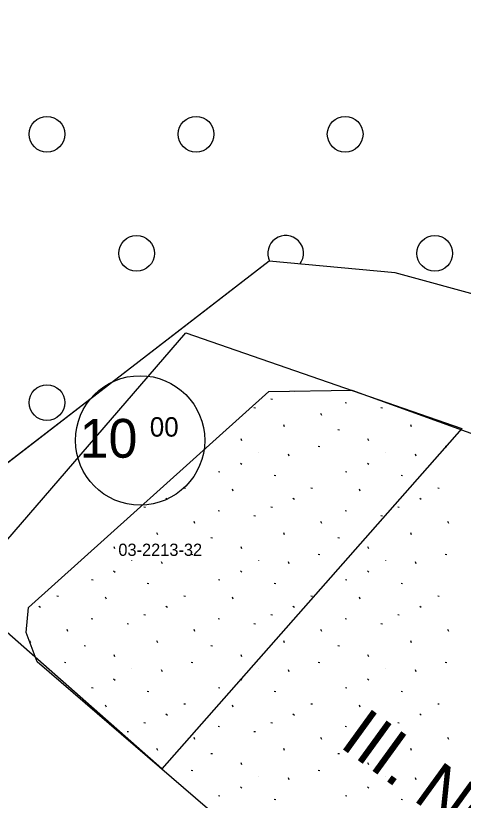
# Model space of a CAD drawing. Extents: x 413946 to 415528, y 4453939 to 4454944.
# Drawn here: x 414028.6 to 414065.2, y 4454364.2 to 4454428.2 of the extents above; entities that cross this region are included whole.
import ezdxf

# ---------------------------------------------------------------- set-up
doc = ezdxf.new("R2010")
doc.units = 0
for name, color, linetype in [('0_KADASTRO', 7, 'Continuous'), ('Level 28', 7, 'Continuous'), ('Level 33', 7, 'Continuous'), ('Level 41', 7, 'Continuous'), ('Level 42', 7, 'Continuous'), ('SEMBOL', 7, 'Continuous')]:
    doc.layers.add(name, color=color, linetype=linetype)

msp = doc.modelspace()

# ---------------------------------------------------------------- linework, layer by layer
at = {"layer": '0_KADASTRO'}
msp.add_lwpolyline([(414107.963, 4454432.627), (414089.276, 4454397.161), (414082.06, 4454401.15), (414059.63, 4454407.26), (414049.35, 4454408.22), (414042.038, 4454402.592), (414016.87, 4454383.22), (414005.15, 4454381.09), (413984.23, 4454405.06), (413963.56, 4454430.73)], dxfattribs=at)
msp.add_lwpolyline([(414024.21, 4454381.2), (414042.54, 4454402.37), (414065.08, 4454394.56), (414040.59, 4454366.81)], close=True, dxfattribs=at)
at = {"layer": 'Level 28'}
for p, q in [((414049.35, 4454408.22), (414016.87, 4454383.22)), ((414059.63, 4454407.26), (414049.35, 4454408.22)), ((414082.06, 4454401.15), (414059.63, 4454407.26)), ((414029.677, 4454379.964), (414049.318, 4454397.584)), ((414049.318, 4454397.584), (414056.09, 4454397.705)), ((414056.09, 4454397.705), (414085.641, 4454386.982)), ((414029.486, 4454377.936), (414029.677, 4454379.964)), ((414030.401, 4454375.526), (414029.486, 4454377.936)), ((414091.468, 4454323.109), (414030.401, 4454375.526))]:
    msp.add_line(p, q, dxfattribs=at)
at = {"layer": 'Level 41'}
for p, q in [((414051.376, 4454397.621), (414051.401, 4454397.601)), ((414051.376, 4454397.621), (414051.401, 4454397.601)), ((414049.479, 4454396.995), (414049.605, 4454396.971)), ((414049.479, 4454396.995), (414049.605, 4454396.971)), ((414048.103, 4454396.281), (414048.23, 4454396.257)), ((414048.103, 4454396.281), (414048.23, 4454396.257)), ((414055.542, 4454396.691), (414055.669, 4454396.667)), ((414055.542, 4454396.691), (414055.669, 4454396.667)), ((414058.471, 4454396.281), (414058.598, 4454396.257)), ((414058.471, 4454396.281), (414058.598, 4454396.257)), ((414053.639, 4454395.622), (414053.573, 4454395.784)), ((414053.639, 4454395.622), (414053.573, 4454395.784)), ((414050.608, 4454394.707), (414050.543, 4454394.87)), ((414050.608, 4454394.707), (414050.543, 4454394.87)), ((414054.958, 4454394.487), (414055.084, 4454394.463)), ((414054.958, 4454394.487), (414055.084, 4454394.463)), ((414060.976, 4454394.707), (414060.911, 4454394.87)), ((414060.976, 4454394.707), (414060.911, 4454394.87)), ((414047.112, 4454393.558), (414047.048, 4454393.719)), ((414047.112, 4454393.558), (414047.048, 4454393.719)), ((414057.48, 4454393.558), (414057.416, 4454393.719)), ((414057.48, 4454393.558), (414057.416, 4454393.719)), ((414053.354, 4454393.119), (414053.48, 4454393.095)), ((414053.354, 4454393.119), (414053.48, 4454393.095)), ((414063.722, 4454393.119), (414063.848, 4454393.095)), ((414063.722, 4454393.119), (414063.848, 4454393.095)), ((414048.47, 4454392.594), (414048.478, 4454392.592)), ((414048.47, 4454392.594), (414048.478, 4454392.592)), ((414050.99, 4454392.325), (414050.925, 4454392.487)), ((414050.99, 4454392.325), (414050.925, 4454392.487)), ((414058.838, 4454392.594), (414058.846, 4454392.592)), ((414058.838, 4454392.594), (414058.846, 4454392.592)), ((414061.358, 4454392.325), (414061.293, 4454392.487)), ((414061.358, 4454392.325), (414061.293, 4454392.487)), ((414046.995, 4454391.755), (414047.122, 4454391.657)), ((414046.995, 4454391.755), (414047.122, 4454391.657)), ((414057.363, 4454391.755), (414057.49, 4454391.657)), ((414057.363, 4454391.755), (414057.49, 4454391.657)), ((414045.201, 4454391.051), (414045.328, 4454391.026)), ((414045.201, 4454391.051), (414045.328, 4454391.026)), ((414055.569, 4454391.051), (414055.696, 4454391.026)), ((414055.569, 4454391.051), (414055.696, 4454391.026)), ((414049.749, 4454390.757), (414049.876, 4454390.733)), ((414049.749, 4454390.757), (414049.876, 4454390.733)), ((414060.117, 4454390.757), (414060.244, 4454390.733)), ((414060.117, 4454390.757), (414060.244, 4454390.733)), ((414042.381, 4454389.732), (414042.506, 4454389.708)), ((414042.381, 4454389.732), (414042.506, 4454389.708)), ((414046.414, 4454389.453), (414046.35, 4454389.615)), ((414046.414, 4454389.453), (414046.35, 4454389.615)), ((414052.749, 4454389.732), (414052.874, 4454389.708)), ((414052.749, 4454389.732), (414052.874, 4454389.708)), ((414056.782, 4454389.453), (414056.718, 4454389.615)), ((414056.782, 4454389.453), (414056.718, 4454389.615)), ((414063.117, 4454389.732), (414063.242, 4454389.708)), ((414063.117, 4454389.732), (414063.242, 4454389.708)), ((414040.906, 4454388.894), (414041.033, 4454388.795)), ((414040.906, 4454388.894), (414041.033, 4454388.795)), ((414051.274, 4454388.894), (414051.401, 4454388.795)), ((414051.274, 4454388.894), (414051.401, 4454388.795)), ((414061.642, 4454388.894), (414061.769, 4454388.795)), ((414061.642, 4454388.894), (414061.769, 4454388.795)), ((414039.111, 4454388.189), (414039.237, 4454388.165)), ((414039.111, 4454388.189), (414039.237, 4454388.165)), ((414045.174, 4454387.885), (414045.301, 4454387.861)), ((414045.174, 4454387.885), (414045.301, 4454387.861)), ((414049.479, 4454388.189), (414049.605, 4454388.165)), ((414049.479, 4454388.189), (414049.605, 4454388.165)), ((414055.542, 4454387.885), (414055.669, 4454387.861)), ((414055.542, 4454387.885), (414055.669, 4454387.861)), ((414059.847, 4454388.189), (414059.973, 4454388.165)), ((414059.847, 4454388.189), (414059.973, 4454388.165)), ((414048.103, 4454387.475), (414048.23, 4454387.451)), ((414048.103, 4454387.475), (414048.23, 4454387.451)), ((414058.471, 4454387.475), (414058.598, 4454387.451)), ((414058.471, 4454387.475), (414058.598, 4454387.451)), ((414043.271, 4454386.816), (414043.205, 4454386.978)), ((414043.271, 4454386.816), (414043.205, 4454386.978)), ((414053.639, 4454386.816), (414053.573, 4454386.978)), ((414053.639, 4454386.816), (414053.573, 4454386.978)), ((414064.007, 4454386.816), (414063.941, 4454386.978)), ((414064.007, 4454386.816), (414063.941, 4454386.978)), ((414040.24, 4454385.901), (414040.175, 4454386.064)), ((414040.24, 4454385.901), (414040.175, 4454386.064)), ((414050.608, 4454385.901), (414050.543, 4454386.064)), ((414050.608, 4454385.901), (414050.543, 4454386.064)), ((414060.976, 4454385.901), (414060.911, 4454386.064)), ((414060.976, 4454385.901), (414060.911, 4454386.064)), ((414044.59, 4454385.681), (414044.716, 4454385.657)), ((414044.59, 4454385.681), (414044.716, 4454385.657)), ((414054.958, 4454385.681), (414055.084, 4454385.657)), ((414054.958, 4454385.681), (414055.084, 4454385.657)), ((414036.744, 4454384.752), (414036.68, 4454384.913)), ((414036.744, 4454384.752), (414036.68, 4454384.913)), ((414047.112, 4454384.752), (414047.048, 4454384.913)), ((414047.112, 4454384.752), (414047.048, 4454384.913)), ((414057.48, 4454384.752), (414057.416, 4454384.913)), ((414057.48, 4454384.752), (414057.416, 4454384.913)), ((414042.986, 4454384.313), (414043.112, 4454384.289)), ((414042.986, 4454384.313), (414043.112, 4454384.289)), ((414053.354, 4454384.313), (414053.48, 4454384.289)), ((414053.354, 4454384.313), (414053.48, 4454384.289)), ((414063.722, 4454384.313), (414063.848, 4454384.289)), ((414063.722, 4454384.313), (414063.848, 4454384.289)), ((414038.102, 4454383.788), (414038.11, 4454383.786)), ((414038.102, 4454383.788), (414038.11, 4454383.786)), ((414040.622, 4454383.519), (414040.557, 4454383.681)), ((414040.622, 4454383.519), (414040.557, 4454383.681)), ((414048.47, 4454383.788), (414048.478, 4454383.786)), ((414048.47, 4454383.788), (414048.478, 4454383.786)), ((414050.99, 4454383.519), (414050.925, 4454383.681)), ((414050.99, 4454383.519), (414050.925, 4454383.681)), ((414058.838, 4454383.788), (414058.846, 4454383.786)), ((414058.838, 4454383.788), (414058.846, 4454383.786)), ((414061.358, 4454383.519), (414061.293, 4454383.681)), ((414061.358, 4454383.519), (414061.293, 4454383.681)), ((414036.627, 4454382.949), (414036.754, 4454382.851)), ((414036.627, 4454382.949), (414036.754, 4454382.851)), ((414046.995, 4454382.949), (414047.122, 4454382.851)), ((414046.995, 4454382.949), (414047.122, 4454382.851)), ((414057.363, 4454382.949), (414057.49, 4454382.851)), ((414057.363, 4454382.949), (414057.49, 4454382.851)), ((414034.833, 4454382.245), (414034.96, 4454382.22)), ((414034.833, 4454382.245), (414034.96, 4454382.22)), ((414045.201, 4454382.245), (414045.328, 4454382.22)), ((414045.201, 4454382.245), (414045.328, 4454382.22)), ((414055.569, 4454382.245), (414055.696, 4454382.22)), ((414055.569, 4454382.245), (414055.696, 4454382.22)), ((414039.381, 4454381.951), (414039.508, 4454381.927)), ((414039.381, 4454381.951), (414039.508, 4454381.927)), ((414049.749, 4454381.951), (414049.876, 4454381.927)), ((414049.749, 4454381.951), (414049.876, 4454381.927)), ((414060.117, 4454381.951), (414060.244, 4454381.927)), ((414060.117, 4454381.951), (414060.244, 4454381.927)), ((414032.013, 4454380.926), (414032.138, 4454380.902)), ((414032.013, 4454380.926), (414032.138, 4454380.902)), ((414036.046, 4454380.647), (414035.982, 4454380.809)), ((414036.046, 4454380.647), (414035.982, 4454380.809)), ((414042.381, 4454380.926), (414042.506, 4454380.902)), ((414042.381, 4454380.926), (414042.506, 4454380.902)), ((414046.414, 4454380.647), (414046.35, 4454380.809)), ((414046.414, 4454380.647), (414046.35, 4454380.809)), ((414052.749, 4454380.926), (414052.874, 4454380.902)), ((414052.749, 4454380.926), (414052.874, 4454380.902)), ((414056.782, 4454380.647), (414056.718, 4454380.809)), ((414056.782, 4454380.647), (414056.718, 4454380.809)), ((414063.117, 4454380.926), (414063.242, 4454380.902)), ((414063.117, 4454380.926), (414063.242, 4454380.902)), ((414030.538, 4454380.088), (414030.665, 4454379.989)), ((414030.538, 4454380.088), (414030.665, 4454379.989)), ((414040.906, 4454380.088), (414041.033, 4454379.989)), ((414040.906, 4454380.088), (414041.033, 4454379.989)), ((414051.274, 4454380.088), (414051.401, 4454379.989)), ((414051.274, 4454380.088), (414051.401, 4454379.989)), ((414061.642, 4454380.088), (414061.769, 4454379.989)), ((414061.642, 4454380.088), (414061.769, 4454379.989)), ((414034.806, 4454379.079), (414034.933, 4454379.055)), ((414034.806, 4454379.079), (414034.933, 4454379.055)), ((414039.111, 4454379.383), (414039.237, 4454379.359)), ((414039.111, 4454379.383), (414039.237, 4454379.359)), ((414045.174, 4454379.079), (414045.301, 4454379.055)), ((414045.174, 4454379.079), (414045.301, 4454379.055)), ((414049.479, 4454379.383), (414049.605, 4454379.359)), ((414049.479, 4454379.383), (414049.605, 4454379.359)), ((414055.542, 4454379.079), (414055.669, 4454379.055)), ((414055.542, 4454379.079), (414055.669, 4454379.055)), ((414059.847, 4454379.383), (414059.973, 4454379.359)), ((414059.847, 4454379.383), (414059.973, 4454379.359)), ((414037.735, 4454378.669), (414037.862, 4454378.645)), ((414037.735, 4454378.669), (414037.862, 4454378.645)), ((414048.103, 4454378.669), (414048.23, 4454378.645)), ((414048.103, 4454378.669), (414048.23, 4454378.645)), ((414058.471, 4454378.669), (414058.598, 4454378.645)), ((414058.471, 4454378.669), (414058.598, 4454378.645)), ((414032.903, 4454378.01), (414032.837, 4454378.172)), ((414032.903, 4454378.01), (414032.837, 4454378.172)), ((414043.271, 4454378.01), (414043.205, 4454378.172)), ((414043.271, 4454378.01), (414043.205, 4454378.172)), ((414053.639, 4454378.01), (414053.573, 4454378.172)), ((414053.639, 4454378.01), (414053.573, 4454378.172)), ((414064.007, 4454378.01), (414063.941, 4454378.172)), ((414064.007, 4454378.01), (414063.941, 4454378.172)), ((414029.872, 4454377.095), (414029.807, 4454377.258)), ((414029.872, 4454377.095), (414029.807, 4454377.258)), ((414040.24, 4454377.095), (414040.175, 4454377.258)), ((414040.24, 4454377.095), (414040.175, 4454377.258)), ((414050.608, 4454377.095), (414050.543, 4454377.258)), ((414050.608, 4454377.095), (414050.543, 4454377.258)), ((414060.976, 4454377.095), (414060.911, 4454377.258)), ((414060.976, 4454377.095), (414060.911, 4454377.258)), ((414034.222, 4454376.875), (414034.348, 4454376.851)), ((414034.222, 4454376.875), (414034.348, 4454376.851)), ((414044.59, 4454376.875), (414044.716, 4454376.851)), ((414044.59, 4454376.875), (414044.716, 4454376.851)), ((414054.958, 4454376.875), (414055.084, 4454376.851)), ((414054.958, 4454376.875), (414055.084, 4454376.851)), ((414036.744, 4454375.946), (414036.68, 4454376.107)), ((414036.744, 4454375.946), (414036.68, 4454376.107)), ((414047.112, 4454375.946), (414047.048, 4454376.107)), ((414047.112, 4454375.946), (414047.048, 4454376.107)), ((414057.48, 4454375.946), (414057.416, 4454376.107)), ((414057.48, 4454375.946), (414057.416, 4454376.107)), ((414032.618, 4454375.507), (414032.744, 4454375.483)), ((414032.618, 4454375.507), (414032.744, 4454375.483)), ((414042.986, 4454375.507), (414043.112, 4454375.483)), ((414042.986, 4454375.507), (414043.112, 4454375.483)), ((414053.354, 4454375.507), (414053.48, 4454375.483)), ((414053.354, 4454375.507), (414053.48, 4454375.483)), ((414063.722, 4454375.507), (414063.848, 4454375.483)), ((414063.722, 4454375.507), (414063.848, 4454375.483)), ((414038.102, 4454374.982), (414038.11, 4454374.98)), ((414038.102, 4454374.982), (414038.11, 4454374.98)), ((414040.622, 4454374.713), (414040.557, 4454374.875)), ((414040.622, 4454374.713), (414040.557, 4454374.875)), ((414048.47, 4454374.982), (414048.478, 4454374.98)), ((414048.47, 4454374.982), (414048.478, 4454374.98)), ((414050.99, 4454374.713), (414050.925, 4454374.875)), ((414050.99, 4454374.713), (414050.925, 4454374.875)), ((414058.838, 4454374.982), (414058.846, 4454374.98)), ((414058.838, 4454374.982), (414058.846, 4454374.98)), ((414061.358, 4454374.713), (414061.293, 4454374.875)), ((414061.358, 4454374.713), (414061.293, 4454374.875)), ((414036.627, 4454374.143), (414036.754, 4454374.045)), ((414036.627, 4454374.143), (414036.754, 4454374.045)), ((414046.995, 4454374.143), (414047.122, 4454374.045)), ((414046.995, 4454374.143), (414047.122, 4454374.045)), ((414057.363, 4454374.143), (414057.49, 4454374.045)), ((414057.363, 4454374.143), (414057.49, 4454374.045)), ((414034.833, 4454373.439), (414034.96, 4454373.414)), ((414034.833, 4454373.439), (414034.96, 4454373.414)), ((414039.381, 4454373.145), (414039.508, 4454373.121)), ((414039.381, 4454373.145), (414039.508, 4454373.121)), ((414045.201, 4454373.439), (414045.328, 4454373.414)), ((414045.201, 4454373.439), (414045.328, 4454373.414)), ((414049.749, 4454373.145), (414049.876, 4454373.121)), ((414049.749, 4454373.145), (414049.876, 4454373.121)), ((414055.569, 4454373.439), (414055.696, 4454373.414)), ((414055.569, 4454373.439), (414055.696, 4454373.414)), ((414060.117, 4454373.145), (414060.244, 4454373.121)), ((414060.117, 4454373.145), (414060.244, 4454373.121)), ((414036.046, 4454371.841), (414035.982, 4454372.003)), ((414036.046, 4454371.841), (414035.982, 4454372.003)), ((414042.381, 4454372.12), (414042.506, 4454372.096)), ((414042.381, 4454372.12), (414042.506, 4454372.096)), ((414046.414, 4454371.841), (414046.35, 4454372.003)), ((414046.414, 4454371.841), (414046.35, 4454372.003)), ((414052.749, 4454372.12), (414052.874, 4454372.096)), ((414052.749, 4454372.12), (414052.874, 4454372.096)), ((414056.782, 4454371.841), (414056.718, 4454372.003)), ((414056.782, 4454371.841), (414056.718, 4454372.003)), ((414063.117, 4454372.12), (414063.242, 4454372.096)), ((414063.117, 4454372.12), (414063.242, 4454372.096)), ((414040.906, 4454371.282), (414041.033, 4454371.183)), ((414040.906, 4454371.282), (414041.033, 4454371.183)), ((414051.274, 4454371.282), (414051.401, 4454371.183)), ((414051.274, 4454371.282), (414051.401, 4454371.183)), ((414061.642, 4454371.282), (414061.769, 4454371.183)), ((414061.642, 4454371.282), (414061.769, 4454371.183)), ((414039.111, 4454370.577), (414039.237, 4454370.553)), ((414039.111, 4454370.577), (414039.237, 4454370.553)), ((414049.479, 4454370.577), (414049.605, 4454370.553)), ((414049.479, 4454370.577), (414049.605, 4454370.553)), ((414059.847, 4454370.577), (414059.973, 4454370.553)), ((414059.847, 4454370.577), (414059.973, 4454370.553)), ((414045.174, 4454370.273), (414045.301, 4454370.249)), ((414045.174, 4454370.273), (414045.301, 4454370.249)), ((414055.542, 4454370.273), (414055.669, 4454370.249)), ((414055.542, 4454370.273), (414055.669, 4454370.249)), ((414037.735, 4454369.863), (414037.862, 4454369.839)), ((414037.735, 4454369.863), (414037.862, 4454369.839)), ((414043.271, 4454369.204), (414043.205, 4454369.366)), ((414043.271, 4454369.204), (414043.205, 4454369.366)), ((414048.103, 4454369.863), (414048.23, 4454369.839)), ((414048.103, 4454369.863), (414048.23, 4454369.839)), ((414053.639, 4454369.204), (414053.573, 4454369.366)), ((414053.639, 4454369.204), (414053.573, 4454369.366)), ((414058.471, 4454369.863), (414058.598, 4454369.839)), ((414058.471, 4454369.863), (414058.598, 4454369.839)), ((414064.007, 4454369.204), (414063.941, 4454369.366)), ((414064.007, 4454369.204), (414063.941, 4454369.366)), ((414040.24, 4454368.289), (414040.175, 4454368.452)), ((414040.24, 4454368.289), (414040.175, 4454368.452)), ((414044.59, 4454368.069), (414044.716, 4454368.045)), ((414044.59, 4454368.069), (414044.716, 4454368.045)), ((414050.608, 4454368.289), (414050.543, 4454368.452)), ((414050.608, 4454368.289), (414050.543, 4454368.452)), ((414054.958, 4454368.069), (414055.084, 4454368.045)), ((414054.958, 4454368.069), (414055.084, 4454368.045)), ((414060.976, 4454368.289), (414060.911, 4454368.452)), ((414060.976, 4454368.289), (414060.911, 4454368.452)), ((414047.112, 4454367.14), (414047.048, 4454367.301)), ((414047.112, 4454367.14), (414047.048, 4454367.301)), ((414057.48, 4454367.14), (414057.416, 4454367.301)), ((414057.48, 4454367.14), (414057.416, 4454367.301)), ((414042.986, 4454366.701), (414043.112, 4454366.677)), ((414042.986, 4454366.701), (414043.112, 4454366.677)), ((414048.47, 4454366.176), (414048.478, 4454366.174)), ((414048.47, 4454366.176), (414048.478, 4454366.174)), ((414053.354, 4454366.701), (414053.48, 4454366.677)), ((414053.354, 4454366.701), (414053.48, 4454366.677)), ((414058.838, 4454366.176), (414058.846, 4454366.174)), ((414058.838, 4454366.176), (414058.846, 4454366.174)), ((414063.722, 4454366.701), (414063.848, 4454366.677)), ((414063.722, 4454366.701), (414063.848, 4454366.677)), ((414050.99, 4454365.907), (414050.925, 4454366.069)), ((414050.99, 4454365.907), (414050.925, 4454366.069)), ((414061.358, 4454365.907), (414061.293, 4454366.069)), ((414061.358, 4454365.907), (414061.293, 4454366.069)), ((414046.995, 4454365.337), (414047.122, 4454365.239)), ((414046.995, 4454365.337), (414047.122, 4454365.239)), ((414057.363, 4454365.337), (414057.49, 4454365.239)), ((414057.363, 4454365.337), (414057.49, 4454365.239)), ((414045.201, 4454364.633), (414045.328, 4454364.608)), ((414045.201, 4454364.633), (414045.328, 4454364.608)), ((414049.749, 4454364.339), (414049.876, 4454364.315)), ((414049.749, 4454364.339), (414049.876, 4454364.315)), ((414055.569, 4454364.633), (414055.696, 4454364.608)), ((414055.569, 4454364.633), (414055.696, 4454364.608)), ((414060.117, 4454364.339), (414060.244, 4454364.315)), ((414060.117, 4454364.339), (414060.244, 4454364.315))]:
    msp.add_line(p, q, dxfattribs=at)
at = {"layer": 'Level 42'}
for centre in [(414031.195, 4454418.578), (414043.373, 4454418.578), (414055.551, 4454418.578), (414038.513, 4454408.858), (414062.869, 4454408.858), (414031.195, 4454396.68)]:
    msp.add_circle(centre, 1.458, dxfattribs=at)
msp.add_arc((414050.691, 4454408.858), 1.458, 323.25468, 206.07511, dxfattribs=at)
at = {"layer": 'SEMBOL'}
msp.add_circle((414038.802, 4454393.6), 5.28, dxfattribs=at)

# ---------------------------------------------------------------- texts
at = {"layer": '0_KADASTRO'}
msp.add_text('03-2213-32', height=1, dxfattribs=at).set_placement((414037.027, 4454384.177))
at = {"layer": 'Level 33'}
msp.add_text('III. NOLU OTOPARK', height=4, rotation=324.03139, dxfattribs=at).set_placement((414054.981, 4454368.671))
at = {"layer": 'SEMBOL'}
for s, height, p in [('00', 1.584, (414039.594, 4454393.907)), ('10', 3.1681, (414033.87, 4454392.185))]:
    msp.add_text(s, height=height, dxfattribs=at).set_placement(p)

doc.saveas('drawing.dxf')
